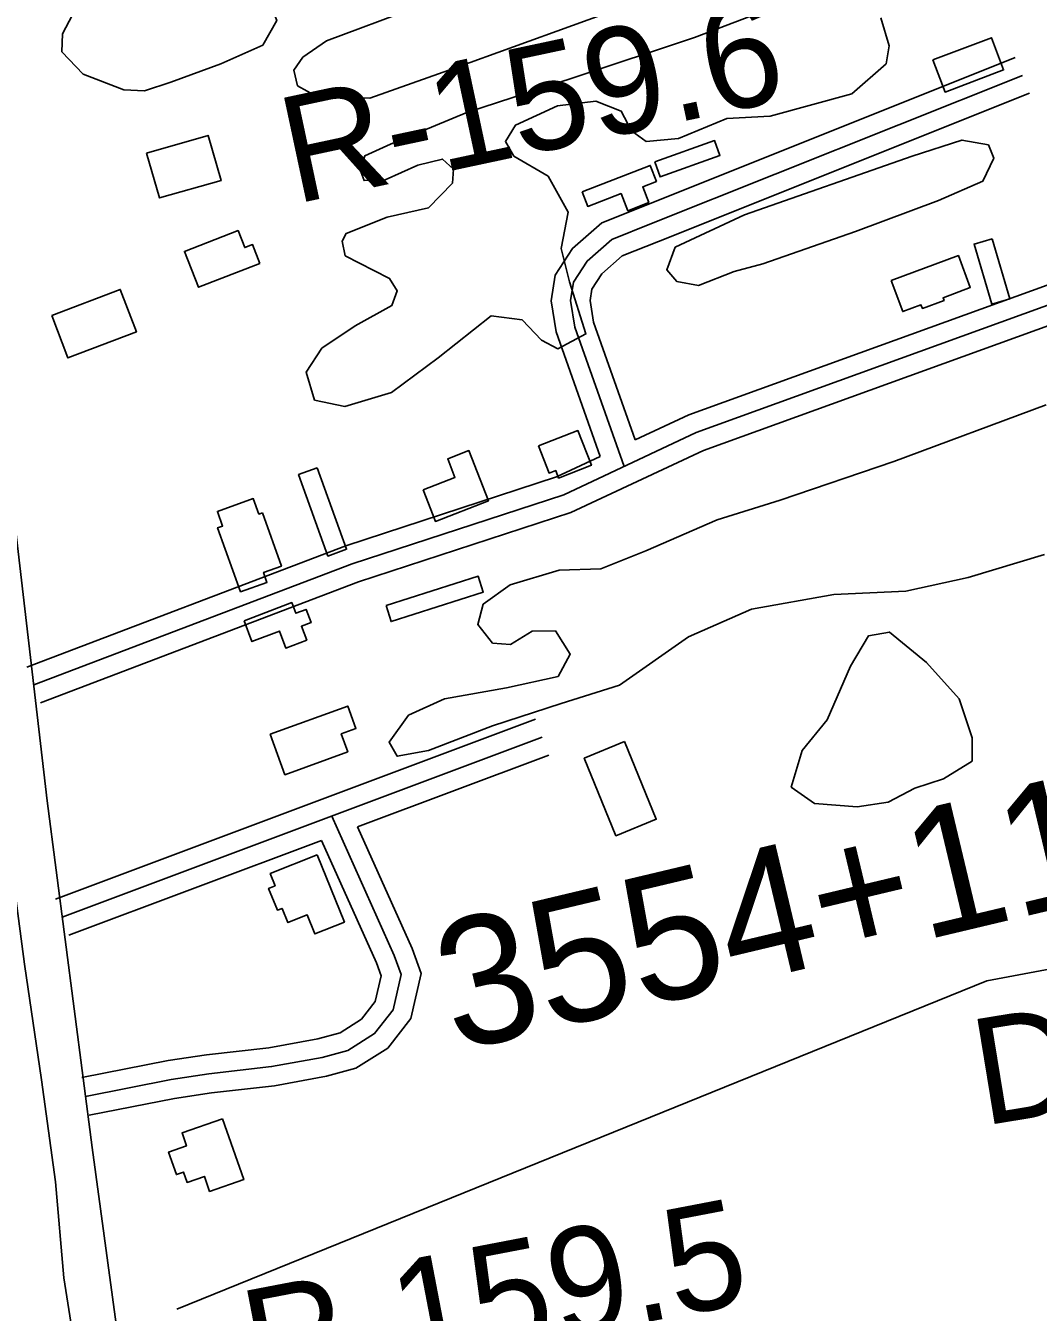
# Model space of a CAD drawing. Extents: x 3419139 to 3457078, y 540382 to 565875.
# Drawn here: x 3439808 to 3440598, y 554920 to 555924 of the extents above; entities that cross this region are included whole.
import ezdxf

# ---------------------------------------------------------------- set-up
doc = ezdxf.new("R2010")
doc.units = 0
for name, color, linetype in [('V-BLDG-OTLN', 7, 'Continuous'), ('V-LEVE-TOET', 7, 'Continuous'), ('V-RIVR-RANG-IDEN', 7, 'Continuous'), ('V-ROAD-CNTR', 7, 'Continuous'), ('V-SITE-VEGE', 7, 'Continuous'), ('V-SURV-IDEN', 7, 'Continuous'), ('V-TOPO-SHOR', 7, 'Continuous')]:
    doc.layers.add(name, color=color, linetype=linetype)

msp = doc.modelspace()

# ---------------------------------------------------------------- linework, layer by layer
at = {"layer": 'V-BLDG-OTLN'}
for points in [[(3440516.2, 555897.1), (3440562, 555914.4), (3440571.4, 555889.4), (3440525.7, 555872.1)], [(3439902.7, 555824.4), (3439950.7, 555838.2), (3439960.8, 555803), (3439912.8, 555789.4)], [(3440299.2, 555817.6), (3440345.9, 555834.2), (3440350, 555822.6), (3440303.3, 555805.9)], [(3440242.5, 555794.1), (3440295.7, 555814.8), (3440300.5, 555802.3), (3440289.8, 555798.1), (3440294.5, 555785.9), (3440278.1, 555779.5), (3440272.9, 555792.9), (3440246.9, 555782.8)], [(3439991.1, 555738.4), (3439943.1, 555719.8), (3439932.2, 555747.7), (3439974.1, 555764), (3439979.3, 555750.7), (3439985.4, 555753.1)], [(3440562.4, 555757.5), (3440576.3, 555710.8), (3440562.2, 555706.6), (3440548.3, 555753.4)], [(3440483.7, 555725), (3440536.1, 555744.5), (3440545.4, 555719.5), (3440524.1, 555711.5), (3440524.9, 555709.5), (3440508, 555703.2), (3440506.9, 555706.1), (3440492.7, 555700.8)], [(3439828.7, 555697.8), (3439882.1, 555718.1), (3439894.7, 555684.9), (3439841.3, 555664.6)], [(3440208.5, 555596), (3440239.2, 555607.9), (3440249.7, 555580.8), (3440224.1, 555570.9), (3440221.9, 555576.7), (3440216.7, 555574.7)], [(3440118.4, 555561.7), (3440143.3, 555571.3), (3440137.7, 555585.9), (3440154.1, 555592.3), (3440169.4, 555553), (3440128, 555537)], [(3440035.8, 555578.8), (3440058.7, 555515.3), (3440044.1, 555510), (3440021.2, 555573.6)], [(3439993.1, 555543.7), (3440007.9, 555502.2), (3439993.9, 555497.2), (3439996.6, 555489.5), (3439976, 555482.1), (3439958.1, 555532.1), (3439961.9, 555533.4), (3439957.9, 555544.8), (3439985.9, 555554.9), (3439990.3, 555542.7)], [(3440089.5, 555471.3), (3440161.5, 555494.2), (3440165.4, 555481.7), (3440093.4, 555458.9)], [(3439978.7, 555459.4), (3440015.9, 555473.7), (3440019.1, 555465.4), (3440027.1, 555468.4), (3440031, 555458.1), (3440023.5, 555455.2), (3440027.6, 555444.4), (3440011.3, 555438.2), (3440006.3, 555451.4), (3439984.9, 555443.3)], [(3439999.1, 555370.9), (3440059.6, 555393), (3440066, 555375.4), (3440054.6, 555371.2), (3440059.6, 555357.3), (3440010.6, 555339.4)], [(3440275.6, 555365.2), (3440300.3, 555304.7), (3440268.8, 555291.8), (3440244.1, 555352.3)], [(3440035.7, 555277), (3440057, 555224.4), (3440034, 555215.1), (3440027.9, 555230.1), (3440012.9, 555224), (3440008.4, 555235.1), (3440004.8, 555233.7), (3439997.9, 555250.7), (3440002.9, 555252.7), (3439999.1, 555262.2)], [(3439962, 555071), (3439978.5, 555023.5), (3439951.8, 555014.2), (3439947.8, 555026), (3439934.2, 555021.3), (3439931.4, 555029.3), (3439925.9, 555027.4), (3439919.8, 555044.9), (3439933.8, 555049.7), (3439930.3, 555060)]]:
    msp.add_lwpolyline(points, close=True, dxfattribs=at)
at = {"layer": 'V-LEVE-TOET'}
msp.add_lwpolyline([(3439700.7, 555947.3), (3439706.8, 555917.8), (3439728.4, 555800.1), (3439738.8, 555716.1), (3439751.5, 555617.2), (3439768.6, 555498.6), (3439780.4, 555406.7), (3439786.2, 555352.6), (3439796.1, 555276.7), (3439807.3, 555191.5), (3439820.6, 555101.3), (3439831.6, 555021.7), (3439838.2, 554946.9), (3439848.4, 554881)], dxfattribs=at)
at = {"layer": 'V-ROAD-CNTR'}
for points in [[(3439745.3, 555941), (3439774.1, 555755.4), (3439795.9, 555569.5), (3439825.1, 555319.1), (3439860.1, 555048.4), (3439906.9, 554703.8), (3439941.8, 554412.7), (3439958.7, 554295), (3439968.6, 554204), (3439976.2, 554134.6), (3439991.1, 554047.6), (3440004.3, 553962.8), (3440019.1, 553859.3), (3440056.4, 553679.6), (3440125.7, 553360.5), (3440179.2, 553136.9), (3440245.8, 552840.7)], [(3440256.7, 555587.8), (3440222.3, 555685), (3440218.3, 555709.2), (3440221.4, 555729.3), (3440235, 555750.1), (3440257.8, 555770.1), (3440291.1, 555783.4), (3440580.5, 555899)], [(3440284, 555600.6), (3440325.8, 555620.1), (3441091.1, 555897.3)], [(3439814.6, 555409.4), (3440063.1, 555503.9), (3440228.1, 555557.9), (3440331.5, 555606.3), (3441110.8, 555888.5)], [(3440275.3, 555580), (3440236.9, 555688.7), (3440233.5, 555709.3), (3440235.7, 555723.8), (3440246.4, 555740.2), (3440265.8, 555757.1), (3440296.7, 555769.4), (3440586.1, 555885.1)], [(3439819.9, 555395.4), (3440068.1, 555489.8), (3440233.7, 555543.9), (3440337.3, 555592.4), (3441102.3, 555869.5)], [(3440284, 555600.6), (3440251.5, 555692.5), (3440248.7, 555709.4), (3440250.1, 555718.3), (3440257.8, 555730.2), (3440273.7, 555744.2), (3440302.2, 555755.5), (3440591.7, 555871.2)], [(3439809.3, 555423.4), (3440058.1, 555518.1), (3440222.6, 555571.8), (3440256.7, 555587.8)], [(3439831.6, 555242.4), (3440206, 555382.7)], [(3439836.9, 555228.3), (3440211.3, 555368.6)], [(3440067.3, 555298.7), (3440216.5, 555354.6)], [(3439855, 555088.4), (3439921.9, 555101.6), (3439951.3, 555106), (3440000.2, 555111.6), (3440039.7, 555118.8), (3440059.8, 555124.2), (3440080.6, 555137.4), (3440095, 555155.8), (3440101.2, 555183.4), (3440095.9, 555198.2), (3440047.1, 555307.1)], [(3439857.9, 555073.7), (3439924.5, 555086.8), (3439953.3, 555091.1), (3440002.4, 555096.7), (3440043, 555104.1), (3440065.9, 555110.3), (3440090.8, 555126.1), (3440108.9, 555149.2), (3440116.8, 555184.3), (3440109.9, 555203.7), (3440067.3, 555298.7)], [(3439842.1, 555214.3), (3440039.1, 555288.1)], [(3439852.1, 555103.1), (3439919.4, 555116.3), (3439949.4, 555120.8), (3439998, 555126.4), (3440036.4, 555133.4), (3440053.7, 555138.1), (3440070.4, 555148.7), (3440081.1, 555162.4), (3440085.6, 555182.4), (3440082, 555192.6), (3440039.1, 555288.1)]]:
    msp.add_lwpolyline(points, dxfattribs=at)
at = {"layer": 'V-SITE-VEGE'}
for points in [[(3440873, 556215.5), (3440903.3, 556222.1), (3440930.6, 556219), (3440956, 556205.6), (3440966.2, 556186.2), (3440957.7, 556175.9), (3440903.8, 556156.1), (3440786.1, 556121.2), (3440624.9, 556068.3), (3440434.5, 555994.2), (3440281.1, 555940.6), (3440142.9, 555890.7), (3440076.8, 555867.2), (3440035.6, 555868.5), (3440020.5, 555877), (3440017.5, 555889.2), (3440024.7, 555899.4), (3440043, 555912.1), (3440111.5, 555937.4), (3440188.5, 555959.6), (3440285.5, 555992.1), (3440373.4, 556025.2), (3440526.8, 556083), (3440690.5, 556147.5)], [(3439884.8, 555873.7), (3439853.3, 555885.9), (3439836.4, 555903.5), (3439837, 555917.4), (3439849.8, 555941.6), (3439869.8, 555961), (3439893.4, 555960.9), (3439923.1, 555950), (3439972.8, 555953.5), (3439998.8, 555941.3), (3440004.2, 555928), (3439993.3, 555908.6), (3439960.5, 555894.1), (3439921.7, 555879.7), (3439901.1, 555873.1)], [(3440361.2, 555732.1), (3440333.3, 555721.2), (3440316.3, 555724.3), (3440308.5, 555733.4), (3440315.2, 555750.9), (3440369.2, 555776.3), (3440500.1, 555822), (3440538.9, 555834.6), (3440559.5, 555830.9), (3440563.7, 555820.6), (3440555.2, 555802.5), (3440520.6, 555787.4), (3440455.8, 555763.3), (3440383.6, 555738.1)], [(3440457.1, 555314.4), (3440423.8, 555316.9), (3440405.7, 555329.7), (3440414.2, 555358.2), (3440433.7, 555382.3), (3440451.9, 555424.1), (3440465.9, 555447.7), (3440482.3, 555450.7), (3440511.3, 555427), (3440536.7, 555398.5), (3440546.9, 555368.2), (3440546.9, 555350), (3440524.4, 555336.1), (3440502, 555328.9), (3440481.4, 555318)]]:
    msp.add_lwpolyline(points, close=True, dxfattribs=at)
for points in [[(3440475.5, 555929.9), (3440482.1, 555908.1), (3440479.7, 555894.1), (3440453, 555870.6), (3440389.3, 555853.2), (3440355.4, 555851.4), (3440317.8, 555835.8), (3440292.4, 555833.4), (3440280.9, 555841.9), (3440273, 555857.1), (3440253.1, 555865), (3440223.4, 555861.4), (3440190.6, 555846.3), (3440182.7, 555833.6), (3440189.3, 555822.1), (3440216, 555806.3), (3440231.6, 555778.4), (3440226.1, 555749.9), (3440232.7, 555723.9), (3440245.4, 555683.3), (3440223.5, 555671.8), (3440210.8, 555678.5), (3440195.7, 555694.3), (3440171.5, 555697.4), (3440130.2, 555664.8), (3440093.8, 555637.6), (3440057.4, 555626.8), (3440033.8, 555631.7), (3440027.2, 555653.5), (3440039.4, 555672.2), (3440065.5, 555689.7), (3440094, 555705.4), (3440098.2, 555716.9), (3440092.2, 555726.6), (3440080.1, 555732.7), (3440057.7, 555744.3), (3440055.3, 555755.8), (3440058.4, 555761.8), (3440090.5, 555774.5), (3440122.6, 555781.7), (3440141.4, 555801), (3440142.1, 555811.9), (3440133.6, 555819.8), (3440114.2, 555815), (3440088.7, 555803.6), (3440072.4, 555803), (3440069.4, 555811.5), (3440073, 555822.4), (3440093, 555831.4), (3440152.5, 555856.1), (3440235.5, 555883.2), (3440330.1, 555914.5), (3440393.2, 555938.6)], [(3440603.2, 555511.1), (3440543.8, 555493.3), (3440495, 555482.5), (3440439, 555479.9), (3440374.7, 555468.6), (3440325.6, 555446.9), (3440271.6, 555409.2), (3440226.1, 555395), (3440172.5, 555377.6), (3440122.5, 555358.3), (3440098.2, 555353.8), (3440091.9, 555364.7), (3440107.1, 555385.9), (3440135, 555398.6), (3440183.4, 555407.2), (3440223.8, 555415.9), (3440233.2, 555433.5), (3440221.7, 555451.7), (3440203.5, 555451.4), (3440186.6, 555440.9), (3440172.6, 555442.1), (3440161.1, 555456.7), (3440165.4, 555472.4), (3440186.4, 555487.5), (3440224.6, 555498.9), (3440257, 555500.1), (3440292.1, 555514.2), (3440347.9, 555538.3), (3440397, 555553.7), (3440485.8, 555583.7), (3440604.7, 555628)]]:
    msp.add_lwpolyline(points, dxfattribs=at)
at = {"layer": 'V-TOPO-SHOR'}
msp.add_lwpolyline([(3439926.2, 554922.4), (3440558.4, 555178.5), (3440608.2, 555187.8), (3441227, 555416.7)], dxfattribs=at)

# ---------------------------------------------------------------- texts
at = {"layer": 'V-RIVR-RANG-IDEN'}
for s, rotation, p in [('R-159.6', 12.0349, (3440018.4, 555784.6)), ('D-090', 9.2933, (3440555.4, 555065.4)), ('R-159.5', 10.8628, (3439987.9, 554853.7))]:
    msp.add_text(s, height=83, rotation=rotation, dxfattribs=at).set_placement(p)
at = {"layer": 'V-SURV-IDEN'}
msp.add_text('3554+11.3', height=100, rotation=13.3856, dxfattribs=at).set_placement((3440143.4, 555123))

doc.saveas('drawing.dxf')
